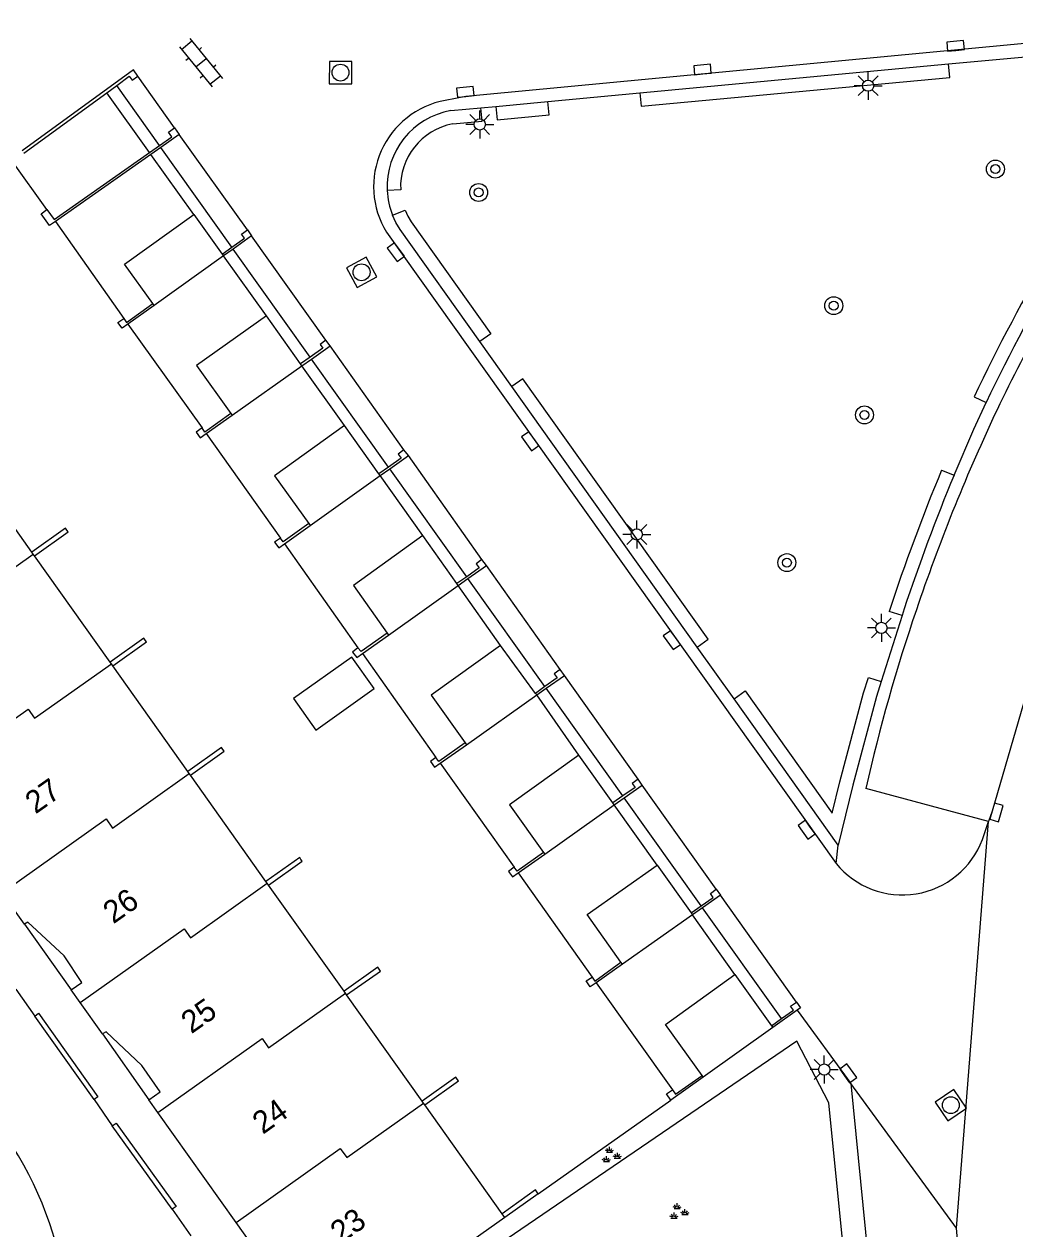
# Model space of a CAD drawing. Extents: x 124000 to 128010, y 398999 to 403000.
# Drawn here: x 126628.7 to 126672.8, y 400332.2 to 400385.8 of the extents above; entities that cross this region are included whole.
import ezdxf

# ---------------------------------------------------------------- set-up
doc = ezdxf.new("R2010")
doc.units = 0
for name, color, linetype in [('gg-afsc-erfafscheiding', 7, 'Continuous'), ('gg-afsc-hekwerk', 7, 'Continuous'), ('gg-afsc-muur', 7, 'Continuous'), ('gg-anno-huisnummerreeks BGT', 7, 'Continuous'), ('gg-bbg-bijgebouw', 7, 'Continuous'), ('gg-bbg-hoofdgebouw', 7, 'Continuous'), ('gg-bbg-luifel en loopbrug', 7, 'Continuous'), ('gg-bbg-onder overbouw', 7, 'Continuous'), ('gg-bbg-pand overbouw', 7, 'Continuous'), ('gg-bbg-tussenscheiding', 7, 'Continuous'), ('gg-knt-verharding', 7, 'Continuous'), ('gg-knt-verharding nz', 7, 'Continuous'), ('gt-grn-groengrens', 7, 'Continuous'), ('gt-grn-weggrens', 7, 'Continuous'), ('gt-symb-boom', 7, 'Continuous'), ('gt-symb-groenvak', 7, 'Continuous'), ('gt-symb-klinker verharding', 7, 'Continuous'), ('gt-symb-kolk', 7, 'Continuous'), ('gt-symb-lichtmast', 7, 'Continuous'), ('gt-symb-rioolschacht', 7, 'Continuous')]:
    doc.layers.add(name, color=color, linetype=linetype)

# ---------------------------------------------------------------- blocks, each defined once
blk = doc.blocks.new('gt0-KL1')
at = {"layer": 'gt-symb-klinker verharding'}
for p, q in [((-1.15, 0.3), (1.15, 0.3)), ((-1, -0.3), (-1, 0.3)), ((-0.5, 0.3), (-0.5, 0.45)), ((0, -0.3), (0, 0.3)), ((0.5, 0.3), (0.5, 0.45)), ((1, -0.3), (1, 0.3)), ((-1.15, -0.3), (1.15, -0.3)), ((-0.5, -0.45), (-0.5, -0.3)), ((0.5, -0.45), (0.5, -0.3))]:
    blk.add_line(p, q, dxfattribs=at)
blk = doc.blocks.new('gt0-LMAST')
at = {"layer": 'gt-symb-lichtmast'}
for p, q in [((-0.005, 0.246), (-0.005, 0.621)), ((-0.182, 0.173), (-0.447, 0.438)), ((0.172, 0.173), (0.437, 0.438)), ((-0.255, -0.004), (-0.63, -0.004)), ((-0.182, -0.181), (-0.447, -0.446)), ((-0.005, -0.254), (-0.005, -0.629)), ((0.437, -0.446), (0.172, -0.181)), ((0.245, -0.004), (0.62, -0.004))]:
    blk.add_line(p, q, dxfattribs=at)
blk.add_circle((-0.005, -0.004), 0.25, dxfattribs=at)
blk = doc.blocks.new('gt0-KOLK')
at = {"layer": 'gt-symb-kolk'}
blk.add_lwpolyline([(0, 0), (0.375, 0), (0.375, 0.4), (-0.375, 0.4), (-0.375, 0), (0, 0)], dxfattribs=at)
blk = doc.blocks.new('gt0-RS')
at = {"layer": 'gt-symb-rioolschacht'}
blk.add_lwpolyline([(-0.5, -0.5), (0.5, -0.5), (0.5, 0.5), (-0.5, 0.5)], close=True, dxfattribs=at)
blk.add_circle((0, 0), 0.375, dxfattribs=at)
blk = doc.blocks.new('gt0-BOOM')
at = {"layer": 'gt-symb-boom'}
for radius in [0.4, 0.2]:
    blk.add_circle((0, 0), radius, dxfattribs=at)
blk = doc.blocks.new('gt0-GRVAK')
at = {"layer": 'gt-symb-groenvak'}
for p, q in [((-0.11, 0.189), (-0.228, 0.24)), ((-0.182, 0.153), (0.088, 0.153)), ((-0.091, 0.211), (-0.156, 0.322)), ((-0.047, 0.214), (-0.047, 0.393)), ((-0.004, 0.211), (0.061, 0.322)), ((0.015, 0.189), (0.133, 0.24)), ((0.262, -0.052), (0.197, 0.059)), ((0.305, -0.049), (0.305, 0.13)), ((0.349, -0.052), (0.414, 0.059)), ((-0.245, -0.228), (-0.363, -0.177)), ((-0.318, -0.264), (-0.047, -0.264)), ((-0.226, -0.206), (-0.291, -0.095)), ((-0.183, -0.203), (-0.183, -0.024)), ((-0.139, -0.206), (-0.074, -0.095)), ((-0.12, -0.228), (-0.002, -0.177)), ((0.243, -0.074), (0.125, -0.023)), ((0.17, -0.11), (0.441, -0.11)), ((0.368, -0.074), (0.486, -0.023))]:
    blk.add_line(p, q, dxfattribs=at)

msp = doc.modelspace()

# ---------------------------------------------------------------- linework, layer by layer
at = {"layer": 'gg-afsc-erfafscheiding'}
for p, q in [((126634.313, 400380.114), (126632.408, 400382.777)), ((126636.286, 400377.355), (126634.374, 400380.028)), ((126639.521, 400372.833), (126637.609, 400375.506)), ((126642.999, 400367.956), (126641.097, 400370.609)), ((126646.486, 400363.048), (126644.586, 400365.723)), ((126649.938, 400358.149), (126648.056, 400360.832)), ((126653.434, 400353.264), (126651.551, 400355.951)), ((126656.909, 400348.374), (126655.007, 400351.058)), ((126660.373, 400343.502), (126658.485, 400346.163))]:
    msp.add_line(p, q, dxfattribs=at)
at = {"layer": 'gg-afsc-hekwerk'}
msp.add_line((126651.621, 400333.74), (126657.526, 400337.9), dxfattribs=at)
at = {"layer": 'gg-afsc-muur'}
for p, q in [((126635.633, 400380.912), (126634.818, 400380.34)), ((126635.427, 400381.213), (126635.633, 400380.912)), ((126638.679, 400376.663), (126638.861, 400376.4)), ((126638.861, 400376.4), (126638.041, 400375.814)), ((126642.358, 400371.5), (126642.162, 400371.76)), ((126641.53, 400370.915), (126642.358, 400371.5)), ((126645.011, 400366.026), (126645.837, 400366.614)), ((126645.837, 400366.614), (126645.639, 400366.873)), ((126648.489, 400361.141), (126649.309, 400361.725)), ((126649.309, 400361.725), (126649.112, 400361.982)), ((126651.972, 400356.249), (126652.783, 400356.824)), ((126652.783, 400356.824), (126652.59, 400357.083)), ((126655.447, 400351.369), (126656.25, 400351.938)), ((126656.25, 400351.938), (126656.069, 400352.195)), ((126659.729, 400347.041), (126658.93, 400346.477)), ((126659.547, 400347.3), (126659.729, 400347.041)), ((126663.14, 400341.908), (126662.059, 400341.136)), ((126631.847, 400337.942), (126629.206, 400341.647)), ((126658.966, 400338.928), (126657.526, 400337.9)), ((126635.317, 400333.044), (126632.658, 400336.763)), ((126651.621, 400333.74), (126650.129, 400332.683))]:
    msp.add_line(p, q, dxfattribs=at)
for points in [[(126633.8, 400383.52), (126633.597, 400383.801), (126628.641, 400380.187)], [(126632.852, 400383.102), (126633.412, 400383.511), (126633.541, 400383.333), (126633.8, 400383.52)], [(126634.757, 400380.426), (126635.309, 400380.813), (126635.16, 400381.026), (126635.427, 400381.213)], [(126630.122, 400377.045), (126629.861, 400376.862), (126629.488, 400377.384), (126629.748, 400377.57)], [(126637.981, 400375.899), (126638.541, 400376.3), (126638.416, 400376.481), (126638.679, 400376.663)], [(126633.349, 400372.463), (126633.096, 400372.283), (126632.911, 400372.544), (126633.164, 400372.723)], [(126642.162, 400371.76), (126641.906, 400371.567), (126642.033, 400371.4), (126641.467, 400371.002)], [(126636.651, 400367.844), (126636.389, 400367.661), (126636.567, 400367.406), (126636.829, 400367.591)], [(126645.639, 400366.873), (126645.385, 400366.679), (126645.518, 400366.504), (126644.955, 400366.104)], [(126630.635, 400363.293), (126630.573, 400363.383), (126629.075, 400362.319)], [(126629.196, 400362.148), (126630.692, 400363.211), (126630.635, 400363.293)], [(126640.14, 400362.942), (126639.882, 400362.752), (126640.067, 400362.501), (126640.326, 400362.685)], [(126649.112, 400361.982), (126648.858, 400361.787), (126648.992, 400361.613), (126648.434, 400361.218)], [(126634.118, 400358.397), (126634.061, 400358.48), (126632.561, 400357.413)], [(126632.677, 400357.25), (126634.174, 400358.315), (126634.118, 400358.397)], [(126643.594, 400358.054), (126643.352, 400357.86), (126643.548, 400357.616), (126643.795, 400357.792)], [(126652.59, 400357.083), (126652.333, 400356.892), (126652.465, 400356.715), (126651.918, 400356.325)], [(126637.581, 400353.524), (126637.521, 400353.606), (126636.022, 400352.541)], [(126636.139, 400352.377), (126637.64, 400353.443), (126637.581, 400353.524)], [(126647.068, 400353.171), (126646.818, 400352.987), (126647.007, 400352.73), (126647.258, 400352.908)], [(126656.069, 400352.195), (126655.808, 400352.01), (126655.935, 400351.831), (126655.385, 400351.457)], [(126641.057, 400348.631), (126640.999, 400348.716), (126639.497, 400347.649)], [(126639.614, 400347.484), (126641.113, 400348.548), (126641.057, 400348.631)], [(126650.551, 400348.28), (126650.291, 400348.094), (126650.468, 400347.846), (126650.729, 400348.031)], [(126658.872, 400346.559), (126659.41, 400346.932), (126659.282, 400347.111), (126659.547, 400347.3)], [(126644.533, 400343.738), (126644.473, 400343.823), (126642.973, 400342.757)], [(126643.091, 400342.591), (126644.59, 400343.656), (126644.533, 400343.738)], [(126654.192, 400343.132), (126653.936, 400342.951), (126653.757, 400343.217), (126654.014, 400343.39)], [(126662.448, 400341.538), (126662.979, 400341.919), (126662.857, 400342.09), (126663.11, 400342.271)], [(126663.11, 400342.271), (126663.292, 400342.017), (126663.14, 400341.908)], [(126629.206, 400341.647), (126629.372, 400341.78), (126632.01, 400338.057), (126631.847, 400337.942)], [(126648.01, 400338.841), (126647.945, 400338.932), (126646.447, 400337.867)], [(126646.57, 400337.694), (126648.068, 400338.759), (126648.01, 400338.841)], [(126657.526, 400337.9), (126657.336, 400338.182), (126657.601, 400338.361)], [(126632.658, 400336.763), (126632.826, 400336.877), (126635.501, 400333.167), (126635.317, 400333.044)], [(126651.621, 400333.74), (126651.505, 400333.907), (126650.012, 400332.848)]]:
    msp.add_lwpolyline(points, dxfattribs=at)
at = {"layer": 'gg-bbg-bijgebouw'}
for p, q in [((126637.609, 400375.506), (126634.52, 400373.3)), ((126637.549, 400375.59), (126637.609, 400375.506)), ((126634.52, 400373.3), (126634.462, 400373.382)), ((126641.097, 400370.609), (126641.034, 400370.698)), ((126637.987, 400368.41), (126641.097, 400370.609)), ((126637.934, 400368.484), (126637.987, 400368.41)), ((126641.464, 400363.497), (126644.586, 400365.723)), ((126644.586, 400365.723), (126644.53, 400365.802)), ((126641.403, 400363.582), (126641.464, 400363.497)), ((126644.956, 400358.62), (126648.056, 400360.832)), ((126648.056, 400360.832), (126648, 400360.911)), ((126644.894, 400358.708), (126644.956, 400358.62)), ((126648.419, 400353.731), (126651.551, 400355.951)), ((126651.551, 400355.951), (126651.496, 400356.025)), ((126648.361, 400353.814), (126648.419, 400353.731)), ((126651.907, 400348.865), (126655.007, 400351.058)), ((126655.007, 400351.058), (126654.939, 400351.153)), ((126651.856, 400348.937), (126651.907, 400348.865)), ((126658.485, 400346.163), (126655.369, 400343.963)), ((126658.424, 400346.249), (126658.485, 400346.163)), ((126655.369, 400343.963), (126655.304, 400344.054)), ((126662.001, 400341.217), (126662.059, 400341.136)), ((126662.059, 400341.136), (126658.966, 400338.928)), ((126658.966, 400338.928), (126658.915, 400338.999))]:
    msp.add_line(p, q, dxfattribs=at)
for points in [[(126634.462, 400373.382), (126633.2, 400375.147), (126636.286, 400377.355), (126637.549, 400375.59)], [(126641.034, 400370.698), (126639.521, 400372.833), (126636.412, 400370.63), (126637.934, 400368.484)], [(126644.53, 400365.802), (126642.999, 400367.956), (126639.885, 400365.718), (126641.403, 400363.582)], [(126648, 400360.911), (126646.486, 400363.048), (126643.39, 400360.828), (126644.894, 400358.708)], [(126651.496, 400356.025), (126649.938, 400358.149), (126646.858, 400355.945), (126648.361, 400353.814)], [(126654.939, 400351.153), (126653.434, 400353.264), (126650.346, 400351.065), (126651.856, 400348.937)], [(126655.304, 400344.054), (126653.803, 400346.177), (126656.909, 400348.374), (126658.424, 400346.249)], [(126658.915, 400338.999), (126657.281, 400341.282), (126660.373, 400343.502), (126662.001, 400341.217)]]:
    msp.add_lwpolyline(points, dxfattribs=at)
at = {"layer": 'gg-bbg-hoofdgebouw'}
for p, q in [((126629.075, 400362.319), (126625.717, 400367.047)), ((126629.138, 400362.23), (126629.075, 400362.319)), ((126629.196, 400362.148), (126629.138, 400362.23)), ((126632.561, 400357.413), (126629.196, 400362.148)), ((126632.617, 400357.334), (126632.561, 400357.413)), ((126632.677, 400357.25), (126632.617, 400357.334)), ((126636.022, 400352.541), (126632.677, 400357.25)), ((126636.083, 400352.456), (126636.022, 400352.541)), ((126636.139, 400352.377), (126636.083, 400352.456)), ((126639.497, 400347.649), (126636.139, 400352.377)), ((126639.558, 400347.564), (126639.497, 400347.649)), ((126628.746, 400345.748), (126627.752, 400347.144)), ((126639.614, 400347.484), (126639.558, 400347.564)), ((126642.973, 400342.757), (126639.614, 400347.484)), ((126631.222, 400342.251), (126630.819, 400342.812)), ((126643.033, 400342.672), (126642.973, 400342.757)), ((126632.218, 400340.864), (126631.222, 400342.251)), ((126643.091, 400342.591), (126643.033, 400342.672)), ((126646.447, 400337.867), (126643.091, 400342.591)), ((126634.689, 400337.358), (126634.29, 400337.919)), ((126646.512, 400337.775), (126646.447, 400337.867)), ((126646.57, 400337.694), (126646.512, 400337.775)), ((126650.012, 400332.848), (126646.57, 400337.694)), ((126638.173, 400332.462), (126634.689, 400337.358)), ((126650.129, 400332.683), (126650.012, 400332.848)), ((126641.62, 400327.619), (126638.173, 400332.462))]:
    msp.add_line(p, q, dxfattribs=at)
msp.add_lwpolyline([(126650.129, 400332.683), (126646.318, 400329.981), (126646.133, 400330.242), (126646.402, 400330.433), (126646.265, 400330.639), (126641.836, 400327.487)], dxfattribs=at)
at = {"layer": 'gg-bbg-luifel en loopbrug'}
for p, q in [((126632.408, 400382.777), (126632.852, 400383.102)), ((126634.757, 400380.426), (126632.852, 400383.102)), ((126628.716, 400380.079), (126632.408, 400382.777)), ((126634.313, 400380.114), (126634.757, 400380.426)), ((126634.818, 400380.34), (126634.374, 400380.028)), ((126637.981, 400375.899), (126634.818, 400380.34)), ((126634.374, 400380.028), (126630.122, 400377.045)), ((126629.748, 400377.57), (126628.216, 400379.714)), ((126630.122, 400377.045), (126633.164, 400372.723)), ((126637.549, 400375.59), (126637.981, 400375.899)), ((126638.041, 400375.814), (126637.609, 400375.506)), ((126641.467, 400371.002), (126638.041, 400375.814)), ((126633.291, 400372.544), (126634.462, 400373.382)), ((126634.52, 400373.3), (126633.349, 400372.463)), ((126633.164, 400372.723), (126633.291, 400372.544)), ((126633.349, 400372.463), (126636.651, 400367.844)), ((126641.467, 400371.002), (126641.034, 400370.698)), ((126641.097, 400370.609), (126641.53, 400370.915)), ((126644.955, 400366.104), (126641.53, 400370.915)), ((126636.829, 400367.591), (126637.987, 400368.41)), ((126636.829, 400367.591), (126640.14, 400362.942)), ((126644.955, 400366.104), (126644.53, 400365.802)), ((126644.586, 400365.723), (126645.011, 400366.026)), ((126648.434, 400361.218), (126645.011, 400366.026)), ((126640.326, 400362.685), (126641.464, 400363.497)), ((126640.326, 400362.685), (126643.594, 400358.054)), ((126648.434, 400361.218), (126648, 400360.911)), ((126648.056, 400360.832), (126648.489, 400361.141)), ((126651.918, 400356.325), (126648.489, 400361.141)), ((126643.795, 400357.792), (126644.956, 400358.62)), ((126643.795, 400357.792), (126647.068, 400353.171)), ((126651.918, 400356.325), (126651.496, 400356.025)), ((126651.551, 400355.951), (126651.972, 400356.249)), ((126655.385, 400351.457), (126651.972, 400356.249)), ((126647.258, 400352.908), (126648.419, 400353.731)), ((126647.258, 400352.908), (126650.551, 400348.28)), ((126655.385, 400351.457), (126654.939, 400351.153)), ((126655.007, 400351.058), (126655.447, 400351.369)), ((126658.872, 400346.559), (126655.447, 400351.369)), ((126650.729, 400348.031), (126651.907, 400348.865)), ((126650.729, 400348.031), (126654.014, 400343.39)), ((126658.424, 400346.249), (126658.872, 400346.559)), ((126658.93, 400346.477), (126658.485, 400346.163)), ((126662.448, 400341.538), (126658.93, 400346.477)), ((126655.369, 400343.963), (126654.192, 400343.132)), ((126654.192, 400343.132), (126657.601, 400338.361)), ((126662.001, 400341.217), (126662.448, 400341.538))]:
    msp.add_line(p, q, dxfattribs=at)
for points in [[(126629.748, 400377.57), (126630.062, 400377.131), (126634.313, 400380.114)], [(126637.934, 400368.484), (126636.777, 400367.664), (126636.651, 400367.844)], [(126641.403, 400363.582), (126640.264, 400362.773), (126640.14, 400362.942)], [(126644.894, 400358.708), (126643.731, 400357.883), (126643.594, 400358.054)], [(126643.322, 400357.637), (126640.728, 400355.789), (126641.724, 400354.39), (126644.319, 400356.238), (126643.322, 400357.637)], [(126648.361, 400353.814), (126647.198, 400352.993), (126647.068, 400353.171)], [(126651.856, 400348.937), (126650.679, 400348.101), (126650.551, 400348.28)], [(126654.014, 400343.39), (126654.137, 400343.208), (126655.304, 400344.054)], [(126657.601, 400338.361), (126657.724, 400338.178), (126658.915, 400338.999)]]:
    msp.add_lwpolyline(points, dxfattribs=at)
at = {"layer": 'gg-bbg-onder overbouw'}
for points in [[(126630.819, 400342.812), (126631.297, 400343.15), (126630.519, 400344.339), (126628.902, 400345.836), (126628.746, 400345.748)], [(126634.29, 400337.919), (126634.787, 400338.273), (126633.972, 400339.442), (126632.386, 400340.948), (126632.218, 400340.864)]]:
    msp.add_lwpolyline(points, dxfattribs=at)
at = {"layer": 'gg-bbg-pand overbouw'}
for p, q in [((126628.746, 400345.748), (126630.819, 400342.812)), ((126632.218, 400340.864), (126634.29, 400337.919))]:
    msp.add_line(p, q, dxfattribs=at)
at = {"layer": 'gg-bbg-tussenscheiding'}
for points in [[(126620.805, 400356.925), (126625.431, 400360.211), (126625.722, 400359.802), (126629.138, 400362.23)], [(126624.279, 400352.035), (126628.905, 400355.321), (126629.195, 400354.912), (126632.617, 400357.334)], [(126627.752, 400347.144), (126632.379, 400350.431), (126632.67, 400350.023), (126636.083, 400352.456)], [(126631.222, 400342.251), (126635.853, 400345.542), (126636.144, 400345.134), (126639.558, 400347.564)], [(126634.689, 400337.358), (126639.326, 400340.652), (126639.617, 400340.243), (126643.033, 400342.672)], [(126638.173, 400332.462), (126642.806, 400335.754), (126643.097, 400335.345), (126646.512, 400337.775)]]:
    msp.add_lwpolyline(points, dxfattribs=at)
at = {"layer": 'gg-knt-verharding'}
for p, q in [((126669.884, 400384.056), (126673.306, 400384.376)), ((126656.15, 400382.769), (126669.884, 400384.056)), ((126635.427, 400381.213), (126633.8, 400383.52)), ((126652.047, 400382.385), (126656.15, 400382.769)), ((126647.733, 400381.981), (126649.065, 400382.106)), ((126649.065, 400382.106), (126649.732, 400382.168)), ((126649.732, 400382.168), (126652.047, 400382.385)), ((126638.679, 400376.663), (126635.633, 400380.912)), ((126644.863, 400376.561), (126664.878, 400348.452)), ((126642.162, 400371.76), (126638.861, 400376.4)), ((126645.639, 400366.873), (126642.358, 400371.5)), ((126650.448, 400369.688), (126649.02, 400371.696)), ((126658.701, 400358.088), (126650.448, 400369.688)), ((126649.112, 400361.982), (126645.837, 400366.614)), ((126652.59, 400357.083), (126649.309, 400361.725)), ((126667.815, 400359.488), (126666.894, 400356.553)), ((126667.908, 400359.784), (126667.815, 400359.488)), ((126660.34, 400355.785), (126658.701, 400358.088)), ((126656.069, 400352.195), (126652.783, 400356.824)), ((126664.977, 400349.267), (126660.34, 400355.785)), ((126659.547, 400347.3), (126656.25, 400351.938)), ((126671.658, 400350.319), (126666.209, 400351.786)), ((126671.397, 400349.519), (126671.658, 400350.319)), ((126663.11, 400342.271), (126659.729, 400347.041)), ((126628.363, 400342.843), (126629.206, 400341.647)), ((126663.14, 400341.908), (126665.531, 400338.645)), ((126665.531, 400338.645), (126666.406, 400329.848)), ((126631.847, 400337.942), (126632.658, 400336.763)), ((126635.317, 400333.044), (126636.15, 400331.859))]:
    msp.add_line(p, q, dxfattribs=at)
for points in [[(126682.344, 400385.832), (126648.392, 400382.612), (126647.481, 400382.436)], [(126649.02, 400371.696), (126645.466, 400376.691), (126645.285, 400376.997), (126645.138, 400377.317)], [(126670.132, 400365.741), (126671.018, 400367.798), (126671.562, 400368.971)], [(126666.894, 400356.553), (126666.683, 400355.881), (126665.63, 400351.929), (126664.977, 400349.267)]]:
    msp.add_lwpolyline(points, dxfattribs=at)
for centre, radius, start, end in [((126648.197, 400378.596), 3.906, 100.5586, 211.4042), ((126648.334, 400378.593), 3.441, 100.0587, 182.8262), ((126648.339, 400378.594), 3.446, 182.839, 201.7465), ((126751.203, 400330.586), 87.835, 148.40905, 154.50322), ((126743.044, 400335.085), 79.108, 149.27106, 154.63676), ((126749.687, 400332.175), 85.787, 155.02552, 161.2506), ((126750.632, 400332.293), 87.172, 157.43713, 161.61741), ((126742.122, 400334.691), 77.814, 161.21471, 167.30927), ((126667.832, 400350.85), 3.805, 219.068, 339.523), ((126614.179, 400326.991), 16.605, 7.7317, 33.8029)]:
    msp.add_arc(centre, radius, start, end, dxfattribs=at)
at = {"layer": 'gg-knt-verharding nz'}
for p, q in [((126670.238, 400332.2), (126665.531, 400338.645)), ((126670.499, 400329.032), (126670.238, 400332.2))]:
    msp.add_line(p, q, dxfattribs=at)
msp.add_lwpolyline([(126674.981, 400360.593), (126673.218, 400355.568), (126671.825, 400350.779), (126671.658, 400350.319)], dxfattribs=at)
at = {"layer": 'gt-grn-groengrens'}
for p, q in [((126645.496, 400378.452), (126644.897, 400378.423)), ((126671.02, 400369.228), (126671.562, 400368.971)), ((126669.578, 400365.971), (126670.132, 400365.741)), ((126667.815, 400359.488), (126667.241, 400359.677))]:
    msp.add_line(p, q, dxfattribs=at)
for points in [[(126656.15, 400382.769), (126656.206, 400382.172), (126669.94, 400383.458), (126669.884, 400384.056)], [(126647.815, 400381.386), (126649.121, 400381.508), (126649.065, 400382.106)], [(126649.732, 400382.168), (126649.788, 400381.571), (126652.103, 400381.788), (126652.047, 400382.385)], [(126645.138, 400377.317), (126645.695, 400377.539), (126645.819, 400377.271), (126645.966, 400377.023), (126649.508, 400372.044), (126649.02, 400371.696)], [(126658.701, 400358.088), (126659.19, 400358.436), (126650.937, 400370.035), (126650.448, 400369.688)], [(126660.34, 400355.785), (126660.829, 400356.133), (126664.706, 400350.682), (126665.049, 400352.078), (126666.107, 400356.048), (126666.321, 400356.732), (126666.894, 400356.553)], [(126665.358, 400329.751), (126664.56, 400337.791), (126663.126, 400340.53), (126646.445, 400329.141), (126646.219, 400329.472), (126643.655, 400327.674)]]:
    msp.add_lwpolyline(points, dxfattribs=at)
for centre, radius, start, end in [((126648.334, 400378.592), 2.842, 100.5257, 182.8294), ((126743.202, 400335.008), 79.883, 149.28119, 154.63526), ((126750.433, 400332.368), 87.559, 157.43254, 161.82694)]:
    msp.add_arc(centre, radius, start, end, dxfattribs=at)
at = {"layer": 'gt-grn-weggrens'}
for p, q in [((126670.238, 400332.2), (126671.658, 400350.319)), ((126664.878, 400348.452), (126664.977, 400349.267))]:
    msp.add_line(p, q, dxfattribs=at)

# ---------------------------------------------------------------- block references
at = {"layer": 'gt-symb-boom'}
for p in [(126671.974, 400379.374), (126648.967, 400378.332), (126664.776, 400373.291), (126666.144, 400368.426), (126662.688, 400361.846)]:
    msp.add_blockref('gt0-BOOM', p, dxfattribs=at)
at = {"layer": 'gt-symb-groenvak'}
for p in [(126654.836, 400335.435), (126657.848, 400332.921)]:
    msp.add_blockref('gt0-GRVAK', p, dxfattribs=at)
at = {"layer": 'gt-symb-klinker verharding', "rotation": -50.7226885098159}
msp.add_blockref('gt0-KL1', (126636.602, 400384.116), dxfattribs=at)
at = {"layer": 'gt-symb-kolk'}
for p, rotation in [((126670.216, 400384.662), 5.625060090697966), ((126658.952, 400383.612), 5.334440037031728), ((126648.392, 400382.612), 5.391463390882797), ((126645.44, 400375.791), 126.86989764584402), ((126651.424, 400367.369), 125.39110751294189), ((126657.729, 400358.51), 125.43780146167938), ((126671.825, 400350.779), -106.20518537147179), ((126663.733, 400350.067), 125.43780146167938), ((126665.26, 400338.984), -54.069481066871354)]:
    msp.add_blockref('gt0-KOLK', p, dxfattribs=dict(at, rotation=rotation))
at = {"layer": 'gt-symb-lichtmast'}
for p in [(126666.31, 400383.092), (126649.02, 400381.368), (126656.012, 400363.107), (126666.902, 400358.942), (126664.357, 400339.273)]:
    msp.add_blockref('gt0-LMAST', p, dxfattribs=at)
at = {"layer": 'gt-symb-rioolschacht'}
for p, rotation in [((126642.818, 400383.672), -0.1718868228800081), ((126643.755, 400374.778), -61.43528180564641), ((126669.988, 400337.683), -55.67439803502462)]:
    msp.add_blockref('gt0-RS', p, dxfattribs=dict(at, rotation=rotation))

# ---------------------------------------------------------------- texts
at = {"layer": 'gg-anno-huisnummerreeks BGT'}
for s, rotation, p in [('27', 35.2, (126629.237, 400350.625)), ('26', 35.2, (126632.703, 400345.731)), ('25', 35.1, (126636.177, 400340.837)), ('24', 35.4, (126639.358, 400336.357)), ('23', 35.4, (126642.824, 400331.487))]:
    msp.add_text(s, height=1, rotation=rotation, dxfattribs=at).set_placement(p)

doc.saveas('drawing.dxf')
